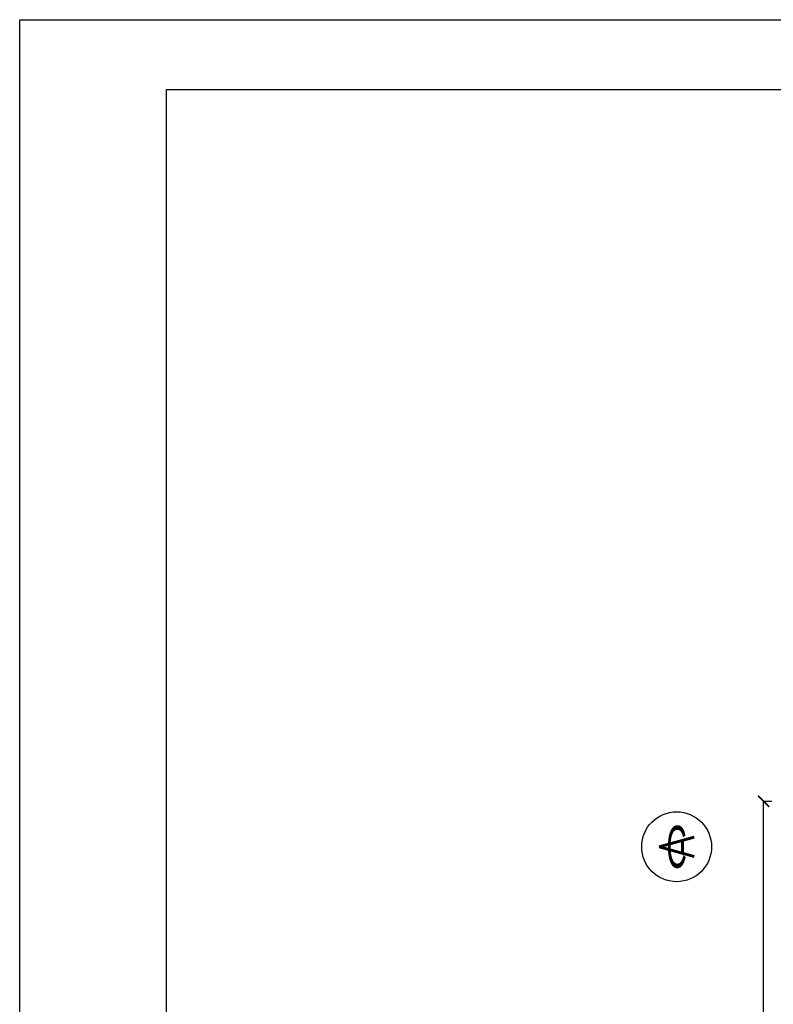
# Model space of a CAD drawing. Header units: millimetres. Extents: x -604189 to 881711, y -381903 to -7297.
# Tile 361 of 656: x -601105 to -595714, y -160873 to -153827. Entities that reach past the tile are written whole.
import ezdxf
from ezdxf.enums import TextEntityAlignment as Align

# ---------------------------------------------------------------- set-up
doc = ezdxf.new("R2010")
doc.units = ezdxf.units.MM
doc.header["$LTSCALE"] = 100
doc.linetypes.add('ACAD_ISO04W100', pattern=[30.5, 24, -3, 0.5, -3])
doc.layers.get('Defpoints').update_dxf_attribs({"color": 30})
for name, color, linetype in [('3', 3, 'Continuous'), ('LINIA5', 1, 'Continuous'), ('OPIS', 7, 'Continuous')]:
    doc.layers.add(name, color=color, linetype=linetype)
doc.layers.add('strop osie', color=80, linetype='ACAD_ISO04W100', lineweight=5)
doc.layers.add('wym_50rz', color=101, linetype='Continuous', lineweight=13)
doc.styles.add('CDMSTYLE', font='CDMSIMPL', dxfattribs={"width": 0.8, "bigfont": 'CDMBIGPL'})
doc.styles.add('ROMANS', font='romans.shx', dxfattribs={"width": 0.8, "height": 10})
doc.styles.get("Standard").update_dxf_attribs({"font": 'romans.shx', "width": 0.5})
doc.dimstyles.new('1 50', dxfattribs={"dimtxt": 150, "dimasz": 80, "dimexe": 1, "dimexo": 1, "dimgap": 20, "dimtad": 1, "dimdec": 0, "dimlfac": 0.1, "dimtxsty": 'Standard', "dimblk": 'ARCHTICK', "dimcen": 200, "dimclrd": 2, "dimadec": 1, "dimazin": 0, "dimtfac": 1, "dimtdec": 0, "dimtmove": 0, "dimatfit": 3, "dimldrblk": 'ARCHTICK', "dimfxl": 120, "dimfxlon": 1, "dimtfill": 1, "dimarcsym": 0})

# ---------------------------------------------------------------- blocks, each defined once
blk = doc.blocks.new('_ArchTick')
at = {"layer": 'strop osie', "color": 0, "const_width": 0.15}
blk.add_lwpolyline([(-0.5, -0.5), (0.5, 0.5)], dxfattribs=at)
blk = doc.blocks.new('*D3294')
at = {"layer": 'Defpoints', "color": 0, "linetype": 'ByBlock', "lineweight": 5, "transparency": 16777216}
for p in [(-595783.1, -159420.3), (-593748.9, -159420.3), (-552118.9, -179940.3)]:
    blk.add_point(p, dxfattribs=at)
at = {"layer": 'OPIS', "color": 0, "linetype": 'Continuous', "lineweight": -2, "transparency": 16777216}
for p, q in [((-595723.1, -159420.3), (-595784.1, -159420.3)), ((-595723.1, -179940.3), (-595784.1, -179940.3))]:
    blk.add_line(p, q, dxfattribs=at)
at = {"layer": 'OPIS', "color": 2, "lineweight": -2, "transparency": 16777216}
blk.add_line((-595783.1, -179940.3), (-595783.1, -159420.3), dxfattribs=at)
at = {"layer": 'OPIS', "color": 2, "linetype": 'ByBlock', "lineweight": -2, "transparency": 16777216, "xscale": 80, "yscale": 80, "zscale": 80}
for p, rotation in [((-595783.1, -159420.3), 90), ((-595783.1, -179940.3), 270)]:
    blk.add_blockref('_ArchTick', p, dxfattribs=dict(at, rotation=rotation))
at = {"layer": 'OPIS', "color": 0, "linetype": 'ByBlock', "lineweight": 13, "transparency": 16777216, "insert": (-595878.1, -169680.3), "char_height": 150, "attachment_point": 5, "rotation": 90, "bg_fill": 3, "box_fill_scale": 1.1, "bg_fill_color": 256, "bg_fill_true_color": 13158600, "bg_fill_transparency": 0}
blk.add_mtext('2052', dxfattribs=at)
blk = doc.blocks.new('00NumOkr')
at = {"color": 0, "linetype": 'Continuous', "lineweight": -2}
blk.add_circle((0, 0), 5, dxfattribs=at)
at = {"color": 0, "linetype": 'Continuous', "lineweight": -2, "style": 'CDMSTYLE', "width": 0.5}
blk.add_attdef('NR', text='', height=6, dxfattribs=at).set_placement((0, 0), align=Align.MIDDLE)

msp = doc.modelspace()

# ---------------------------------------------------------------- linework, layer by layer
at = {"layer": 'LINIA5', "color": 0, "linetype": 'ByBlock'}
msp.add_lwpolyline([(-601105.1, -153827.5), (-517105.1, -153827.5), (-517105.1, -183527.5), (-601105.1, -183527.5), (-601105.1, -153827.5)], dxfattribs=at)
msp.add_lwpolyline([(-600055.1, -154327.5), (-517605.1, -154327.5), (-517605.1, -183027.5), (-600055.1, -183027.5)], close=True, dxfattribs=at)

# ---------------------------------------------------------------- block references
at = {"layer": '3', "color": 0, "linetype": 'Continuous', "xscale": 50, "yscale": 50, "zscale": 50}
msp.add_blockref('00NumOkr', (-596405.4, -159745.3), dxfattribs=at).add_auto_attribs({'NR': 'C'})

# ---------------------------------------------------------------- texts
at = {"layer": 'wym_50rz', "color": 0, "linetype": 'ByBlock', "lineweight": 20, "style": 'ROMANS', "width": 0.8}
msp.add_text('A', height=250, rotation=90, dxfattribs=at).set_placement((-596405.4, -159745.3), align=Align.MIDDLE_CENTER)

# ---------------------------------------------------------------- next in the draw order: dimensions: what is measured, and where the dimension line sits
at = {"layer": 'OPIS', "color": 0, "linetype": 'ByBlock', "lineweight": 13}
dim = msp.add_linear_dim(base=(-595783.1, -159420.3), p1=(-552118.9, -179940.3), p2=(-593748.9, -159420.3), angle=90, dimstyle='1 50', override={"dimtmove": 1, "dimfxl": 60, "dimarcsym": 1}, dxfattribs=at)
dim.commit()
dim.dimension.update_dxf_attribs({"geometry": '*D3294', "text_midpoint": (-595878.1, -169680.3)})

doc.saveas('drawing.dxf')
